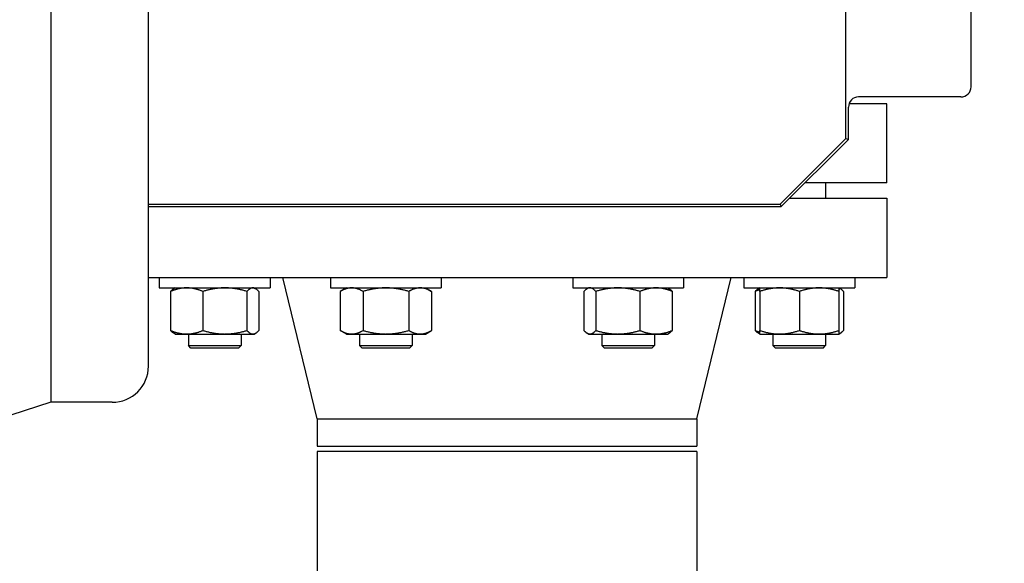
# Model space of a CAD drawing. Header units: inches. Extents: x 5 to 1128, y -85 to 748.
# Tile 317 of 656: x 365.38 to 377.05, y 622.11 to 628.56. Entities that reach past the tile are written whole.
import ezdxf

# ---------------------------------------------------------------- set-up
doc = ezdxf.new("R2010")
doc.units = ezdxf.units.IN
doc.header["$LTSCALE"] = 32
doc.header["$MEASUREMENT"] = 0
doc.layers.add('Dimension (ANSI)', color=7, linetype='Continuous', lineweight=25)
doc.layers.add('Visible (ANSI)', color=7, linetype='Continuous', lineweight=30)
doc.styles.add('Note Text (ANSI)', font='tahoma.ttf')
doc.dimstyles.new('SB Fraction-16 (ANSI)', dxfattribs={"dimscale": 32, "dimtxt": 0.125, "dimasz": 0.098425, "dimexe": 0.125, "dimexo": 0.0625, "dimgap": 0.031496, "dimtad": 0, "dimtih": 1, "dimtoh": 1, "dimdec": 4, "dimrnd": 1e-08, "dimzin": 0, "dimdsep": 46, "dimlunit": 5, "dimtxsty": 'Note Text (ANSI)', "dimcen": 0.09, "dimdle": 0.393701, "dimclrd": 256, "dimclre": 256, "dimclrt": 256, "dimadec": 0, "dimazin": 3, "dimtfac": 0.96, "dimtofl": 0, "dimtmove": 0, "dimatfit": 3, "dimfxl": 1, "dimfrac": 2, "dimtolj": 1, "dimtzin": 12, "dimlwd": -1, "dimlwe": -1, "dimarcsym": 0})

# ---------------------------------------------------------------- blocks, each defined once
blk = doc.blocks.new('*D19')
at = {"layer": 'Defpoints', "color": 0, "transparency": 16777216}
for p in [(484.781, 699.94), (324.685, 555.94), (484.781, 555.94)]:
    blk.add_point(p, dxfattribs=at)
at = {"layer": 'Dimension (ANSI)', "transparency": 16777216}
for p, q in [((482.781, 699.94), (320.685, 699.94)), ((324.685, 696.79), (324.685, 635.454)), ((324.685, 559.089), (324.685, 629.425)), ((482.781, 555.94), (320.685, 555.94))]:
    blk.add_line(p, q, dxfattribs=at)
for points in [[(324.16, 696.79), (325.21, 696.79), (324.685, 699.94)], [(324.16, 559.089), (325.21, 559.089), (324.685, 555.94)]]:
    blk.add_solid(points, dxfattribs=at)
at = {"layer": 'Dimension (ANSI)', "transparency": 16777216, "insert": (320.552, 634.446), "char_height": 4, "attachment_point": 1, "style": 'Note Text (ANSI)'}
blk.add_mtext('\\A1;144', dxfattribs=at)

msp = doc.modelspace()

# ---------------------------------------------------------------- linework, layer by layer
at = {"layer": 'Visible (ANSI)'}
for p, q in [((365.74963, 632.76628), (365.74963, 624.02328)), ((366.90563, 624.45228), (366.90563, 631.02375)), ((375.17209, 627.15343), (375.17209, 630.56844)), ((376.65563, 627.76478), (376.65563, 629.02478)), ((376.53563, 627.64478), (375.32265, 627.64478)), ((375.20263, 627.14078), (375.20263, 627.52478)), ((375.65563, 627.56478), (375.2095, 627.56478)), ((375.65563, 626.62478), (375.65563, 627.56478)), ((374.39298, 626.37433), (375.17209, 627.15343)), ((374.40563, 626.34378), (375.20263, 627.14078)), ((375.17209, 627.15343), (375.20263, 627.14078)), ((375.65563, 626.62478), (374.68663, 626.62478)), ((374.93213, 626.62478), (374.93213, 626.44228)), ((374.50413, 626.44228), (375.65563, 626.44228)), ((375.65563, 626.44228), (375.65563, 625.50228)), ((366.90563, 626.37433), (374.39298, 626.37433)), ((366.90563, 626.34378), (374.40563, 626.34378)), ((374.39298, 626.37433), (374.40563, 626.34378)), ((366.90563, 625.50228), (375.65563, 625.50228)), ((367.03483, 625.50228), (367.03483, 625.38028)), ((368.34733, 625.50228), (368.34733, 625.38028)), ((368.90563, 623.82895), (368.50063, 625.50228)), ((369.06432, 625.50228), (369.06432, 625.38028)), ((370.37682, 625.50228), (370.37682, 625.38028)), ((371.93445, 625.50228), (371.93445, 625.38028)), ((373.24695, 625.50228), (373.24695, 625.38028)), ((373.40563, 623.82895), (373.81063, 625.50228)), ((373.96393, 625.50228), (373.96393, 625.38028)), ((375.27643, 625.50228), (375.27643, 625.38028)), ((367.03483, 625.38028), (368.34733, 625.38028)), ((367.22233, 625.38028), (367.2058, 625.37073)), ((368.15983, 625.38028), (368.17637, 625.37073)), ((369.06432, 625.38028), (370.37682, 625.38028)), ((369.25182, 625.38028), (369.1793, 625.33841)), ((370.18932, 625.38028), (370.26184, 625.33841)), ((371.93445, 625.38028), (373.24695, 625.38028)), ((372.12195, 625.38028), (372.10541, 625.37073)), ((373.05945, 625.38028), (373.07598, 625.37073)), ((373.96393, 625.38028), (375.27643, 625.38028)), ((374.15143, 625.38028), (374.1349, 625.37073)), ((375.08893, 625.38028), (375.10547, 625.37073)), ((367.16826, 625.33841), (367.16826, 624.87515)), ((367.55099, 625.33841), (367.55099, 624.87515)), ((368.07382, 625.33841), (368.07382, 624.87515)), ((368.21391, 625.33841), (368.21391, 624.87515)), ((369.1793, 625.33841), (369.1793, 624.87515)), ((369.44994, 625.33841), (369.44994, 624.87515)), ((369.9912, 625.33841), (369.9912, 624.87515)), ((370.26184, 625.33841), (370.26184, 624.87515)), ((372.06787, 625.33841), (372.06787, 624.87515)), ((372.20796, 625.33841), (372.20796, 624.87515)), ((372.73079, 625.33841), (372.73079, 624.87515)), ((373.11352, 625.33841), (373.11352, 624.87515)), ((374.09736, 625.33841), (374.09736, 624.87515)), ((374.15143, 625.33841), (374.15143, 624.87515)), ((374.62018, 625.33841), (374.62018, 624.87515)), ((375.08893, 625.33841), (375.08893, 624.87515)), ((375.143, 625.33841), (375.143, 624.87515)), ((367.22233, 624.83328), (367.2058, 624.84283)), ((367.22233, 624.83328), (367.35963, 624.83328)), ((367.35963, 624.83328), (367.81241, 624.83328)), ((367.37902, 624.83328), (367.37902, 624.69608)), ((367.81241, 624.83328), (368.14386, 624.83328)), ((368.00402, 624.83328), (368.00402, 624.69608)), ((368.14386, 624.83328), (368.15983, 624.83328)), ((368.15983, 624.83328), (368.17637, 624.84283)), ((369.25182, 624.83328), (369.1793, 624.87515)), ((369.25182, 624.83328), (369.31462, 624.83328)), ((369.31462, 624.83328), (369.72057, 624.83328)), ((369.40813, 624.83328), (369.40813, 624.69608)), ((369.72057, 624.83328), (370.12652, 624.83328)), ((370.03313, 624.83328), (370.03313, 624.69608)), ((370.12652, 624.83328), (370.18932, 624.83328)), ((370.18932, 624.83328), (370.26184, 624.87515)), ((372.12195, 624.83328), (372.10541, 624.84283)), ((372.12195, 624.83328), (372.13792, 624.83328)), ((372.13792, 624.83328), (372.46937, 624.83328)), ((372.27785, 624.83328), (372.27785, 624.69608)), ((372.46937, 624.83328), (372.92215, 624.83328)), ((372.90285, 624.83328), (372.90285, 624.69608)), ((372.92215, 624.83328), (373.05945, 624.83328)), ((373.05945, 624.83328), (373.07598, 624.84283)), ((374.15143, 624.83328), (374.1349, 624.84283)), ((374.15143, 624.83328), (374.38581, 624.83328)), ((374.30713, 624.83328), (374.30713, 624.69608)), ((374.38581, 624.83328), (374.85456, 624.83328)), ((374.85456, 624.83328), (375.08893, 624.83328)), ((374.93213, 624.83328), (374.93213, 624.69608)), ((375.08893, 624.83328), (375.10547, 624.84283)), ((367.37902, 624.69608), (368.00402, 624.69608)), ((367.41032, 624.66478), (367.37902, 624.69608)), ((367.97272, 624.66478), (367.41032, 624.66478)), ((367.97272, 624.66478), (368.00402, 624.69608)), ((369.40813, 624.69608), (370.03313, 624.69608)), ((369.43943, 624.66478), (369.40813, 624.69608)), ((370.00183, 624.66478), (369.43943, 624.66478)), ((370.00183, 624.66478), (370.03313, 624.69608)), ((372.27785, 624.69608), (372.90285, 624.69608)), ((372.30915, 624.66478), (372.27785, 624.69608)), ((372.87155, 624.66478), (372.30915, 624.66478)), ((372.87155, 624.66478), (372.90285, 624.69608)), ((374.30713, 624.69608), (374.93213, 624.69608)), ((374.33843, 624.66478), (374.30713, 624.69608)), ((374.90083, 624.66478), (374.33843, 624.66478)), ((374.90083, 624.66478), (374.93213, 624.69608)), ((365.74963, 624.02328), (364.18763, 623.52078)), ((366.47663, 624.02328), (365.74963, 624.02328)), ((368.90563, 623.82895), (373.40563, 623.82895)), ((368.90563, 623.82895), (368.90563, 623.50228)), ((373.40563, 623.82895), (373.40563, 623.50228)), ((368.90563, 623.50228), (373.40563, 623.50228)), ((373.40563, 623.43978), (368.90563, 623.43978)), ((368.90563, 623.43978), (368.90563, 614.43978)), ((373.40563, 623.43978), (373.40563, 620.62728))]:
    msp.add_line(p, q, dxfattribs=at)
for centre, radius in [((376.53563, 627.76478), 0.12), ((366.47663, 624.45228), 0.429)]:
    msp.add_arc(centre, radius, 270, 0, dxfattribs=at)
msp.add_ellipse((375.32266, 627.52478), major_axis=(0.11882, -0.01699), ratio=0.99981613, start_param=1.71286679, end_param=3.28360967, dxfattribs=at)
for points, weights in [([(367.35963, 625.38028), (367.27081, 625.38028), (367.16826, 625.33841)], [1, 1.0379548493, 1]), ([(367.16826, 625.33841), (367.18805, 625.36049), (367.2058, 625.37073)], [1, 1.01965956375, 1.01895290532]), ([(367.55099, 625.33841), (367.44844, 625.38028), (367.35963, 625.38028)], [1, 1.0379548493, 1]), ([(367.81241, 625.38028), (367.69108, 625.38028), (367.55099, 625.33841)], [1, 1.0379548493, 1]), ([(368.07382, 625.33841), (367.93373, 625.38028), (367.81241, 625.38028)], [1, 1.0379548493, 1]), ([(368.14386, 625.38028), (368.11135, 625.38028), (368.07382, 625.33841)], [1, 1.0379548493, 1]), ([(368.21391, 625.33841), (368.17637, 625.38028), (368.14386, 625.38028)], [1, 1.0379548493, 1]), ([(369.31462, 625.38028), (369.25182, 625.38028), (369.1793, 625.33841)], [1, 1.0379548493, 1]), ([(369.44994, 625.33841), (369.37742, 625.38028), (369.31462, 625.38028)], [1, 1.0379548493, 1]), ([(369.72057, 625.38028), (369.59497, 625.38028), (369.44994, 625.33841)], [1, 1.0379548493, 1]), ([(369.9912, 625.33841), (369.84617, 625.38028), (369.72057, 625.38028)], [1, 1.0379548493, 1]), ([(370.12652, 625.38028), (370.06372, 625.38028), (369.9912, 625.33841)], [1, 1.0379548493, 1]), ([(370.26184, 625.33841), (370.18932, 625.38028), (370.12652, 625.38028)], [1, 1.0379548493, 1]), ([(372.13792, 625.38028), (372.10541, 625.38028), (372.06787, 625.33841)], [1, 1.0379548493, 1]), ([(372.20796, 625.33841), (372.17043, 625.38028), (372.13792, 625.38028)], [1, 1.0379548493, 1]), ([(372.46937, 625.38028), (372.34805, 625.38028), (372.20796, 625.33841)], [1, 1.0379548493, 1]), ([(372.73079, 625.33841), (372.5907, 625.38028), (372.46937, 625.38028)], [1, 1.0379548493, 1]), ([(372.92215, 625.38028), (372.83334, 625.38028), (372.73079, 625.33841)], [1, 1.0379548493, 1]), ([(373.11352, 625.33841), (373.01097, 625.38028), (372.92215, 625.38028)], [1, 1.0379548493, 1]), ([(373.07598, 625.37073), (373.09373, 625.36049), (373.11352, 625.33841)], [1.01895290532, 1.01965956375, 1]), ([(374.09736, 625.33841), (374.11715, 625.36049), (374.1349, 625.37073)], [1, 1.01965956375, 1.01895290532]), ([(374.15143, 625.33841), (374.15143, 625.38028), (374.15143, 625.38028)], [1, 1.0379548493, 1]), ([(374.38581, 625.38028), (374.27703, 625.38028), (374.15143, 625.33841)], [1, 1.0379548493, 1]), ([(374.62018, 625.33841), (374.49458, 625.38028), (374.38581, 625.38028)], [1, 1.0379548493, 1]), ([(374.85456, 625.38028), (374.74578, 625.38028), (374.62018, 625.33841)], [1, 1.0379548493, 1]), ([(375.08893, 625.33841), (374.96333, 625.38028), (374.85456, 625.38028)], [1, 1.0379548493, 1]), ([(375.08893, 625.38028), (375.08893, 625.38028), (375.08893, 625.33841)], [1, 1.0379548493, 1]), ([(375.143, 625.33841), (375.11414, 625.3706), (375.08893, 625.37794)], [1, 1.02892942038, 1.01375847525]), ([(374.15143, 625.35798), (374.12527, 625.34981), (374.09736, 625.33841)], [1.01477953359, 1.01005189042, 1]), ([(367.16826, 624.87515), (367.27081, 624.83328), (367.35963, 624.83328)], [1, 1.0379548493, 1]), ([(367.2058, 624.84283), (367.18805, 624.85307), (367.16826, 624.87515)], [1.01895290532, 1.01965956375, 1]), ([(367.35963, 624.83328), (367.44844, 624.83328), (367.55099, 624.87515)], [1, 1.0379548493, 1]), ([(367.55099, 624.87515), (367.69108, 624.83328), (367.81241, 624.83328)], [1, 1.0379548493, 1]), ([(367.81241, 624.83328), (367.93373, 624.83328), (368.07382, 624.87515)], [1, 1.0379548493, 1]), ([(368.07382, 624.87515), (368.11135, 624.83328), (368.14386, 624.83328)], [1, 1.0379548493, 1]), ([(368.14386, 624.83328), (368.17637, 624.83328), (368.21391, 624.87515)], [1, 1.0379548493, 1]), ([(369.1793, 624.87515), (369.25182, 624.83328), (369.31462, 624.83328)], [1, 1.0379548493, 1]), ([(369.31462, 624.83328), (369.37742, 624.83328), (369.44994, 624.87515)], [1, 1.0379548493, 1]), ([(369.44994, 624.87515), (369.59497, 624.83328), (369.72057, 624.83328)], [1, 1.0379548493, 1]), ([(369.72057, 624.83328), (369.84617, 624.83328), (369.9912, 624.87515)], [1, 1.0379548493, 1]), ([(369.9912, 624.87515), (370.06372, 624.83328), (370.12652, 624.83328)], [1, 1.0379548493, 1]), ([(370.12652, 624.83328), (370.18932, 624.83328), (370.26184, 624.87515)], [1, 1.0379548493, 1]), ([(372.06787, 624.87515), (372.10541, 624.83328), (372.13792, 624.83328)], [1, 1.0379548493, 1]), ([(372.13792, 624.83328), (372.17043, 624.83328), (372.20796, 624.87515)], [1, 1.0379548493, 1]), ([(372.20796, 624.87515), (372.34805, 624.83328), (372.46937, 624.83328)], [1, 1.0379548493, 1]), ([(372.46937, 624.83328), (372.5907, 624.83328), (372.73079, 624.87515)], [1, 1.0379548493, 1]), ([(372.73079, 624.87515), (372.83334, 624.83328), (372.92215, 624.83328)], [1, 1.0379548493, 1]), ([(372.92215, 624.83328), (373.01097, 624.83328), (373.11352, 624.87515)], [1, 1.0379548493, 1]), ([(373.11352, 624.87515), (373.09373, 624.85307), (373.07598, 624.84283)], [1, 1.01965956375, 1.01895290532]), ([(374.1349, 624.84283), (374.11715, 624.85307), (374.09736, 624.87515)], [1.01895290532, 1.01965956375, 1]), ([(374.09736, 624.87515), (374.12527, 624.86375), (374.15143, 624.85558)], [1, 1.01005189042, 1.01477953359]), ([(374.15143, 624.83328), (374.15143, 624.83328), (374.15143, 624.87515)], [1, 1.0379548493, 1]), ([(374.15143, 624.87515), (374.27703, 624.83328), (374.38581, 624.83328)], [1, 1.0379548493, 1]), ([(374.38581, 624.83328), (374.49458, 624.83328), (374.62018, 624.87515)], [1, 1.0379548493, 1]), ([(374.62018, 624.87515), (374.74578, 624.83328), (374.85456, 624.83328)], [1, 1.0379548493, 1]), ([(374.85456, 624.83328), (374.96333, 624.83328), (375.08893, 624.87515)], [1, 1.0379548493, 1]), ([(375.08893, 624.87515), (375.08893, 624.83328), (375.08893, 624.83328)], [1, 1.0379548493, 1]), ([(375.08893, 624.83562), (375.11414, 624.84296), (375.143, 624.87515)], [1.01375847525, 1.02892942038, 1])]:
    msp.add_rational_spline(points, weights, degree=2, dxfattribs=at)

# ---------------------------------------------------------------- dimensions: what is measured, and where the dimension line sits
at = {"layer": 'Dimension (ANSI)'}
dim = msp.add_linear_dim(base=(324.68489, 555.93978), p1=(484.78063, 699.93978), p2=(484.78063, 555.93978), angle=90, dimstyle='SB Fraction-16 (ANSI)', override={"dimgap": 0.031496, "dimdec": 4, "dimtol": 0, "dimlim": 0, "dimtp": 0, "dimtm": 0, "dimtdec": 2, "dimatfit": 1}, dxfattribs=at)
dim.commit()
dim.dimension.update_dxf_attribs({"geometry": '*D19', "text_midpoint": (324.68489, 632.43978), "dimtype": 160})

doc.saveas('drawing.dxf')
